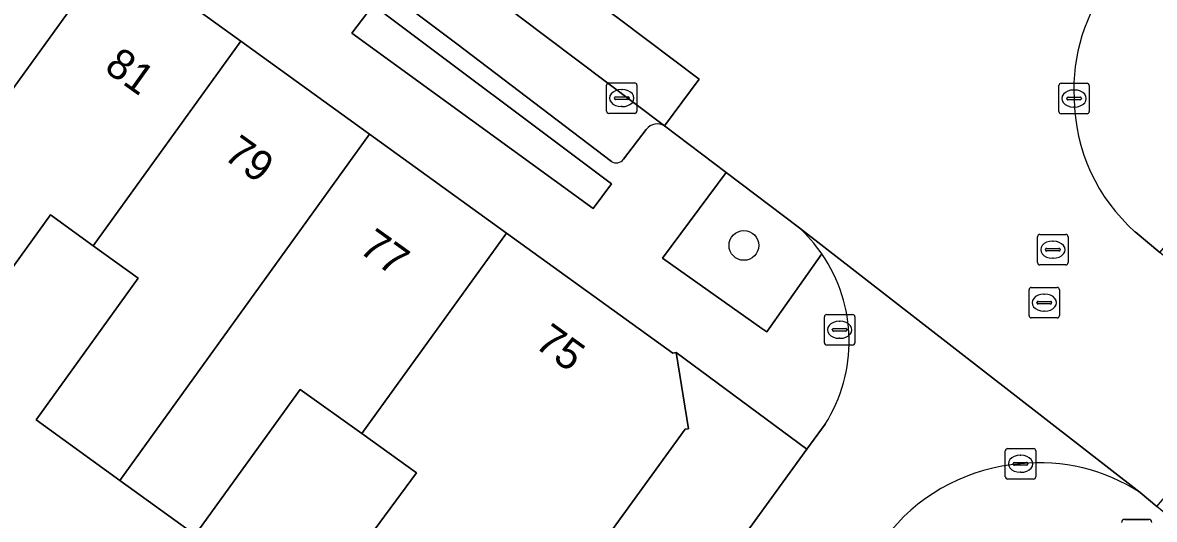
# Model space of a CAD drawing. Extents: x 159716 to 160783, y 383290 to 384031.
# Drawn here: x 160327.37 to 160364.55, y 383695.29 to 383711.6 of the extents above; entities that cross this region are included whole.
import ezdxf

# ---------------------------------------------------------------- set-up
doc = ezdxf.new("R2010")
doc.units = 0
for name, color, linetype in [('IMGEO_Boom', 7, 'Continuous'), ('IMGEO_Erf', 7, 'Continuous'), ('IMGEO_Groenvoorziening', 7, 'Continuous'), ('IMGEO_Kolk', 7, 'Continuous'), ('IMGEO_Lichtmast', 7, 'Continuous'), ('IMGEO_Pand', 7, 'Continuous'), ('IMGEO_Pand_nummerreeks', 7, 'Continuous'), ('IMGEO_Parkeervlak_open', 7, 'Continuous'), ('IMGEO_Rijbaan_lokaal_gesloten', 7, 'Continuous'), ('IMGEO_Rijbaan_lokaal_open', 7, 'Continuous'), ('IMGEO_Rioolput', 7, 'Continuous'), ('IMGEO_Voetpad_open', 7, 'Continuous')]:
    doc.layers.add(name, color=color, linetype=linetype)

msp = doc.modelspace()

# ---------------------------------------------------------------- linework, layer by layer
at = {"layer": 'IMGEO_Boom'}
msp.add_circle((160351.064, 383704.285), 0.489, dxfattribs=at)
at = {"layer": 'IMGEO_Erf'}
msp.add_lwpolyline([(160327.047, 383687.439), (160330.061, 383688.414), (160330.794, 383688.651), (160337.621, 383690.859), (160336.505, 383691.665), (160340.303, 383696.817), (160338.508, 383698.102), (160336.481, 383699.555), (160333.034, 383694.781), (160330.562, 383696.566), (160327.807, 383698.555), (160331.167, 383703.206), (160329.688, 383704.274), (160328.279, 383705.291), (160324.92, 383700.64)], dxfattribs=at)
at = {"layer": 'IMGEO_Groenvoorziening'}
msp.add_lwpolyline([(160338.878, 383712.178), (160338.178, 383711.263), (160346.115, 383705.503), (160346.71, 383706.309)], close=True, dxfattribs=at)
msp.add_lwpolyline([(160352.854, 383704.888), (160350.477, 383706.678), (160348.392, 383703.863), (160351.656, 383701.555), (160351.814, 383701.443), (160353.627, 383704.006)], dxfattribs=at)
msp.add_arc((160349.414, 383701.093), 5.122, 34.658, 47.8058, dxfattribs=at)
at = {"layer": 'IMGEO_Kolk'}
for p, q in [((160346.55, 383708.698), (160346.55, 383709.55)), ((160346.625, 383709.624), (160347.477, 383709.624)), ((160347.551, 383709.55), (160347.551, 383708.698)), ((160361.411, 383708.685), (160361.411, 383709.537)), ((160361.486, 383709.611), (160362.338, 383709.611)), ((160362.412, 383709.537), (160362.412, 383708.685)), ((160346.852, 383709.167), (160347.25, 383709.167)), ((160347.038, 383709.404), (160347.063, 383709.404)), ((160361.899, 383709.391), (160361.924, 383709.391)), ((160346.809, 383709.118), (160346.809, 383709.13)), ((160347.247, 383709.081), (160346.849, 383709.081)), ((160347.061, 383708.844), (160347.036, 383708.844)), ((160347.293, 383709.13), (160347.293, 383709.118)), ((160361.67, 383709.105), (160361.67, 383709.117)), ((160362.108, 383709.068), (160361.71, 383709.068)), ((160361.713, 383709.154), (160362.111, 383709.154)), ((160361.922, 383708.831), (160361.897, 383708.831)), ((160362.154, 383709.117), (160362.154, 383709.105)), ((160347.477, 383708.624), (160346.625, 383708.624)), ((160362.338, 383708.611), (160361.486, 383708.611)), ((160353.71, 383701.087), (160353.71, 383701.939)), ((160353.785, 383702.013), (160354.637, 383702.013)), ((160354.198, 383701.793), (160354.223, 383701.793)), ((160354.711, 383701.939), (160354.711, 383701.087)), ((160353.969, 383701.507), (160353.969, 383701.519)), ((160354.407, 383701.47), (160354.009, 383701.47)), ((160354.012, 383701.556), (160354.41, 383701.556)), ((160354.453, 383701.519), (160354.453, 383701.507)), ((160354.637, 383701.013), (160353.785, 383701.013)), ((160354.221, 383701.233), (160354.196, 383701.233)), ((160359.653, 383696.685), (160359.653, 383697.537)), ((160359.728, 383697.611), (160360.58, 383697.611)), ((160360.141, 383697.391), (160360.166, 383697.391)), ((160360.654, 383697.537), (160360.654, 383696.685)), ((160359.912, 383697.105), (160359.912, 383697.117)), ((160360.35, 383697.068), (160359.952, 383697.068)), ((160359.955, 383697.154), (160360.353, 383697.154)), ((160360.396, 383697.117), (160360.396, 383697.105)), ((160360.58, 383696.611), (160359.728, 383696.611)), ((160360.164, 383696.831), (160360.139, 383696.831))]:
    msp.add_line(p, q, dxfattribs=at)
for points in [[(160346.55, 383708.698), (160346.55, 383709.55)], [(160346.625, 383709.624), (160347.477, 383709.624)], [(160347.551, 383709.55), (160347.551, 383708.698)], [(160361.411, 383708.685), (160361.411, 383709.537)], [(160361.486, 383709.611), (160362.338, 383709.611)], [(160362.412, 383709.537), (160362.412, 383708.685)], [(160347.477, 383708.624), (160346.625, 383708.624)], [(160362.338, 383708.611), (160361.486, 383708.611)], [(160353.71, 383701.087), (160353.71, 383701.939)], [(160353.785, 383702.013), (160354.637, 383702.013)], [(160354.711, 383701.939), (160354.711, 383701.087)], [(160354.637, 383701.013), (160353.785, 383701.013)], [(160359.653, 383696.685), (160359.653, 383697.537)], [(160359.728, 383697.611), (160360.58, 383697.611)], [(160360.654, 383697.537), (160360.654, 383696.685)], [(160360.58, 383696.611), (160359.728, 383696.611)]]:
    msp.add_lwpolyline(points, dxfattribs=at)
for centre, radius, start, end in [((160346.627, 383709.548), 0.0765, 91.552, 178.448), ((160346.627, 383709.548), 0.0765, 91.552, 178.448), ((160347.475, 383709.548), 0.0765, 1.552, 88.448), ((160347.475, 383709.548), 0.0765, 1.552, 88.448), ((160361.488, 383709.535), 0.0765, 91.552, 178.448), ((160361.488, 383709.535), 0.0765, 91.552, 178.448), ((160362.336, 383709.535), 0.0765, 1.552, 88.448), ((160362.336, 383709.535), 0.0765, 1.552, 88.448), ((160346.849, 383709.127), 0.0403, 85.8775, 175.7526), ((160347.254, 383709.129), 0.0386, 1.7309, 96.639), ((160346.846, 383709.117), 0.0366, 178.938, 274.7102), ((160347.25, 383709.124), 0.043, 264.8664, 352.4533), ((160361.71, 383709.114), 0.0403, 85.8775, 175.7526), ((160361.707, 383709.104), 0.0366, 178.938, 274.7102), ((160362.111, 383709.111), 0.043, 264.8664, 352.4533), ((160362.115, 383709.116), 0.0386, 1.7309, 96.639), ((160346.627, 383708.7), 0.0765, 181.552, 268.448), ((160346.627, 383708.7), 0.0765, 181.552, 268.448), ((160347.475, 383708.7), 0.0765, 271.552, 358.448), ((160347.475, 383708.7), 0.0765, 271.552, 358.448), ((160361.488, 383708.687), 0.0765, 181.552, 268.448), ((160361.488, 383708.687), 0.0765, 181.552, 268.448), ((160362.336, 383708.687), 0.0765, 271.552, 358.448), ((160362.336, 383708.687), 0.0765, 271.552, 358.448), ((160353.787, 383701.937), 0.0765, 91.552, 178.448), ((160353.787, 383701.937), 0.0765, 91.552, 178.448), ((160354.635, 383701.937), 0.0765, 1.552, 88.448), ((160354.635, 383701.937), 0.0765, 1.552, 88.448), ((160354.009, 383701.516), 0.0403, 85.8775, 175.7526), ((160354.006, 383701.506), 0.0366, 178.938, 274.7102), ((160354.41, 383701.513), 0.043, 264.8664, 352.4533), ((160354.414, 383701.518), 0.0386, 1.7309, 96.639), ((160353.787, 383701.089), 0.0765, 181.552, 268.448), ((160353.787, 383701.089), 0.0765, 181.552, 268.448), ((160354.635, 383701.089), 0.0765, 271.552, 358.448), ((160354.635, 383701.089), 0.0765, 271.552, 358.448), ((160359.73, 383697.535), 0.0765, 91.552, 178.448), ((160359.73, 383697.535), 0.0765, 91.552, 178.448), ((160360.578, 383697.535), 0.0765, 1.552, 88.448), ((160360.578, 383697.535), 0.0765, 1.552, 88.448), ((160359.952, 383697.114), 0.0403, 85.8775, 175.7526), ((160359.949, 383697.104), 0.0366, 178.938, 274.7102), ((160360.353, 383697.111), 0.043, 264.8664, 352.4533), ((160360.357, 383697.116), 0.0386, 1.7309, 96.639), ((160359.73, 383696.687), 0.0765, 181.552, 268.448), ((160359.73, 383696.687), 0.0765, 181.552, 268.448), ((160360.578, 383696.687), 0.0765, 271.552, 358.448), ((160360.578, 383696.687), 0.0765, 271.552, 358.448)]:
    msp.add_arc(centre, radius, start, end, dxfattribs=at)
for centre, major_axis, ratio, start_param, end_param in [((160347.037, 383709.124), (-0.387, 0.002), 0.722429, 4.712389, 7.853982), ((160347.062, 383709.124), (-0.39, 0.002), 0.717154, 1.570796, 4.712389), ((160361.898, 383709.111), (-0.387, 0.002), 0.722429, 4.712389, 7.853982), ((160361.923, 383709.111), (-0.39, 0.002), 0.717154, 1.570796, 4.712389), ((160354.197, 383701.513), (-0.387, 0.002), 0.722429, 4.712389, 7.853982), ((160354.222, 383701.513), (-0.39, 0.002), 0.717154, 1.570796, 4.712389), ((160360.14, 383697.111), (-0.387, 0.002), 0.722429, 4.712389, 7.853982), ((160360.165, 383697.111), (-0.39, 0.002), 0.717154, 1.570796, 4.712389)]:
    msp.add_ellipse(centre, major_axis=major_axis, ratio=ratio, start_param=start_param, end_param=end_param, dxfattribs=at)
at = {"layer": 'IMGEO_Lichtmast'}
for p, q in [((160363.574, 383695.286), (160364.364, 383695.286)), ((160364.364, 383695.286), (160363.574, 383695.286))]:
    msp.add_line(p, q, dxfattribs=at)
for centre, start, end in [((160363.574, 383695.186), 90, 180), ((160363.574, 383695.186), 90, 180), ((160364.364, 383695.186), 0, 90), ((160364.364, 383695.186), 360, 90)]:
    msp.add_arc(centre, 0.1, start, end, dxfattribs=at)
at = {"layer": 'IMGEO_Pand'}
for points in [[(160330.347, 383714.018), (160326.299, 383716.94), (160323.297, 383712.781), (160321.541, 383710.348), (160323.014, 383709.283), (160319.565, 383704.507), (160322.141, 383702.647)], [(160334.536, 383710.992), (160330.347, 383714.018), (160322.141, 383702.647), (160324.92, 383700.64), (160328.279, 383705.291), (160329.688, 383704.274)], [(160338.768, 383707.937), (160334.536, 383710.992), (160329.688, 383704.274), (160331.167, 383703.206), (160327.807, 383698.555), (160330.562, 383696.566)], [(160343.264, 383704.691), (160338.768, 383707.937), (160330.562, 383696.566), (160333.034, 383694.781), (160336.481, 383699.555), (160338.508, 383698.102)], [(160349.136, 383698.245), (160349.244, 383698.263), (160348.839, 383700.762), (160348.73, 383700.744), (160343.264, 383704.691), (160338.508, 383698.102), (160340.303, 383696.817), (160336.505, 383691.665), (160337.621, 383690.859), (160345.67, 383693.475)]]:
    msp.add_lwpolyline(points, close=True, dxfattribs=at)
at = {"layer": 'IMGEO_Parkeervlak_open'}
for points in [[(160332.212, 383717.73), (160337.814, 383713.788), (160341.637, 383710.913), (160346.712, 383707.044)], [(160348.457, 383708.212), (160338.887, 383715.425)], [(160347.112, 383707.12), (160347.857, 383708.098)]]:
    msp.add_lwpolyline(points, dxfattribs=at)
for centre, radius, start, end in [((160348.223, 383707.808), 0.467, 59.8963, 141.6197), ((160346.873, 383707.285), 0.29, 236.2208, 325.2951)]:
    msp.add_arc(centre, radius, start, end, dxfattribs=at)
at = {"layer": 'IMGEO_Rijbaan_lokaal_gesloten'}
msp.add_lwpolyline([(160311.096, 383737.006), (160310.152, 383737.547), (160309.233, 383735.875), (160311.494, 383734.539), (160313.964, 383732.939), (160315.64, 383731.778), (160320.77, 383728.229), (160331.117, 383720.909), (160332.78, 383719.75), (160338.887, 383715.425), (160348.457, 383708.212), (160349.593, 383709.742), (160346.979, 383711.718), (160343.871, 383714.032)], dxfattribs=at)
at = {"layer": 'IMGEO_Rijbaan_lokaal_open'}
for points in [[(160343.871, 383714.032), (160346.979, 383711.718), (160349.593, 383709.742), (160348.457, 383708.212), (160350.477, 383706.678), (160352.854, 383704.888), (160364.08, 383696.166), (160364.635, 383695.704), (160365.787, 383697.076), (160367.771, 383695.476)], [(160364.08, 383696.166), (160352.854, 383704.888)], [(160369.642, 383697.571), (160367.678, 383699.216), (160368.844, 383700.634), (160367.807, 383701.479), (160367.746, 383701.527), (160364.732, 383704.049), (160363.923, 383704.726)], [(160353.729, 383698.409), (160353.13, 383697.593), (160348.238, 383690.834), (160347.952, 383690.418)]]:
    msp.add_lwpolyline(points, dxfattribs=at)
for centre, radius, start, end in [((160367.658, 383709.437), 5.755, 141.6247, 183.2511), ((160367.88, 383709.194), 5.969, 180.8001, 228.4731), ((160349.414, 383701.093), 5.122, 34.658, 47.8058), ((160349.449, 383701.13), 5.072, 327.551, 34.5371), ((160360.634, 383690.957), 6.173, 94.4646, 140.0583), ((160360.779, 383691.079), 6.064, 57.0182, 95.9141)]:
    msp.add_arc(centre, radius, start, end, dxfattribs=at)
at = {"layer": 'IMGEO_Rioolput'}
for p, q in [((160360.714, 383703.719), (160360.714, 383704.571)), ((160360.789, 383704.645), (160361.641, 383704.645)), ((160361.202, 383704.425), (160361.227, 383704.425)), ((160361.715, 383704.571), (160361.715, 383703.719)), ((160360.973, 383704.139), (160360.973, 383704.151)), ((160361.411, 383704.102), (160361.013, 383704.102)), ((160361.016, 383704.188), (160361.414, 383704.188)), ((160361.457, 383704.151), (160361.457, 383704.139)), ((160361.641, 383703.645), (160360.789, 383703.645)), ((160361.225, 383703.865), (160361.2, 383703.865)), ((160360.507, 383702.905), (160361.359, 383702.905)), ((160360.432, 383701.979), (160360.432, 383702.831)), ((160360.92, 383702.685), (160360.945, 383702.685)), ((160361.433, 383702.831), (160361.433, 383701.979)), ((160360.691, 383702.399), (160360.691, 383702.411)), ((160361.129, 383702.362), (160360.731, 383702.362)), ((160360.734, 383702.448), (160361.132, 383702.448)), ((160360.943, 383702.125), (160360.918, 383702.125)), ((160361.175, 383702.411), (160361.175, 383702.399)), ((160361.359, 383701.905), (160360.507, 383701.905))]:
    msp.add_line(p, q, dxfattribs=at)
for points in [[(160360.714, 383703.719), (160360.714, 383704.571)], [(160360.789, 383704.645), (160361.641, 383704.645)], [(160361.715, 383704.571), (160361.715, 383703.719)], [(160361.641, 383703.645), (160360.789, 383703.645)], [(160360.507, 383702.905), (160361.359, 383702.905)], [(160360.432, 383701.979), (160360.432, 383702.831)], [(160361.433, 383702.831), (160361.433, 383701.979)], [(160361.359, 383701.905), (160360.507, 383701.905)]]:
    msp.add_lwpolyline(points, dxfattribs=at)
for centre, radius, start, end in [((160360.791, 383704.569), 0.0765, 91.552, 178.448), ((160360.791, 383704.569), 0.0765, 91.552, 178.448), ((160361.639, 383704.569), 0.0765, 1.552, 88.448), ((160361.639, 383704.569), 0.0765, 1.552, 88.448), ((160361.013, 383704.148), 0.0403, 85.8775, 175.7526), ((160361.01, 383704.138), 0.0366, 178.938, 274.7102), ((160361.414, 383704.145), 0.043, 264.8664, 352.4533), ((160361.418, 383704.15), 0.0386, 1.7309, 96.639), ((160360.791, 383703.721), 0.0765, 181.552, 268.448), ((160360.791, 383703.721), 0.0765, 181.552, 268.448), ((160361.639, 383703.721), 0.0765, 271.552, 358.448), ((160361.639, 383703.721), 0.0765, 271.552, 358.448), ((160360.509, 383702.829), 0.0765, 91.552, 178.448), ((160360.509, 383702.829), 0.0765, 91.552, 178.448), ((160361.357, 383702.829), 0.0765, 1.552, 88.448), ((160361.357, 383702.829), 0.0765, 1.552, 88.448), ((160360.731, 383702.408), 0.0403, 85.8775, 175.7526), ((160360.728, 383702.398), 0.0366, 178.938, 274.7102), ((160361.132, 383702.405), 0.043, 264.8664, 352.4533), ((160361.136, 383702.41), 0.0386, 1.7309, 96.639), ((160360.509, 383701.981), 0.0765, 181.552, 268.448), ((160360.509, 383701.981), 0.0765, 181.552, 268.448), ((160361.357, 383701.981), 0.0765, 271.552, 358.448), ((160361.357, 383701.981), 0.0765, 271.552, 358.448)]:
    msp.add_arc(centre, radius, start, end, dxfattribs=at)
for centre, major_axis, ratio, start_param, end_param in [((160361.201, 383704.145), (-0.387, 0.002), 0.722429, 4.712389, 7.853982), ((160361.226, 383704.145), (-0.39, 0.002), 0.717154, 1.570796, 4.712389), ((160360.919, 383702.405), (-0.387, 0.002), 0.722429, 4.712389, 7.853982), ((160360.944, 383702.405), (-0.39, 0.002), 0.717154, 1.570796, 4.712389)]:
    msp.add_ellipse(centre, major_axis=major_axis, ratio=ratio, start_param=start_param, end_param=end_param, dxfattribs=at)
at = {"layer": 'IMGEO_Voetpad_open'}
for points in [[(160282.77, 383741.446), (160287.536, 383739.538), (160292.193, 383737.673), (160296.849, 383735.809), (160301.616, 383733.9), (160304.183, 383732.496), (160308.383, 383729.543), (160312.485, 383726.658), (160316.588, 383723.772), (160320.69, 383720.887), (160324.889, 383717.934), (160326.299, 383716.94), (160330.347, 383714.018), (160334.536, 383710.992), (160338.768, 383707.937), (160343.264, 383704.691), (160348.73, 383700.744), (160348.839, 383700.762), (160353.13, 383697.593), (160353.729, 383698.409)], [(160346.712, 383707.044), (160341.637, 383710.913), (160337.814, 383713.788), (160332.212, 383717.73)], [(160347.857, 383708.098), (160347.112, 383707.12)], [(160353.627, 383704.006), (160351.814, 383701.443), (160351.656, 383701.555), (160348.392, 383703.863), (160350.477, 383706.678), (160348.457, 383708.212)], [(160363.923, 383704.726), (160364.732, 383704.049), (160367.266, 383707.064), (160370.556, 383704.249), (160369.432, 383702.913), (160369.386, 383702.647)], [(160353.13, 383697.593), (160348.839, 383700.762), (160349.244, 383698.263), (160349.136, 383698.245), (160345.67, 383693.475), (160337.621, 383690.859), (160330.794, 383688.651), (160330.061, 383688.414), (160327.047, 383687.439), (160319.035, 383685.301), (160314.651, 383684.131), (160313.952, 383683.934), (160312.906, 383683.638), (160312.924, 383683.546), (160312.056, 383683.385), (160306.633, 383682.393), (160301.328, 383681.422), (160296.023, 383680.451), (160290.718, 383679.478), (160285.413, 383678.507)], [(160347.952, 383690.418), (160348.238, 383690.834), (160353.13, 383697.593)], [(160367.109, 383693.644), (160364.635, 383695.704), (160364.08, 383696.166)]]:
    msp.add_lwpolyline(points, dxfattribs=at)
msp.add_lwpolyline([(160338.878, 383712.178), (160346.71, 383706.309), (160346.115, 383705.503), (160338.178, 383711.263)], close=True, dxfattribs=at)
for centre, radius, start, end in [((160367.658, 383709.437), 5.755, 141.6247, 183.2511), ((160367.88, 383709.194), 5.969, 180.8001, 228.4731), ((160348.223, 383707.808), 0.467, 59.8963, 141.6197), ((160346.873, 383707.285), 0.29, 236.2208, 325.2951), ((160349.449, 383701.13), 5.072, 327.551, 34.5371), ((160360.634, 383690.957), 6.173, 94.4646, 140.0583), ((160360.779, 383691.079), 6.064, 57.0182, 95.9141)]:
    msp.add_arc(centre, radius, start, end, dxfattribs=at)

# ---------------------------------------------------------------- texts
at = {"layer": 'IMGEO_Pand_nummerreeks'}
for s, rotation, p in [('81', 324.4365, (160330.008, 383710.042)), ('79', 324.4365, (160333.926, 383707.161)), ('77', 324.4365, (160338.375, 383704.087)), ('75', 324.1672, (160344.147, 383700.969))]:
    msp.add_text(s, height=1, rotation=rotation, dxfattribs=at).set_placement(p)

doc.saveas('drawing.dxf')
